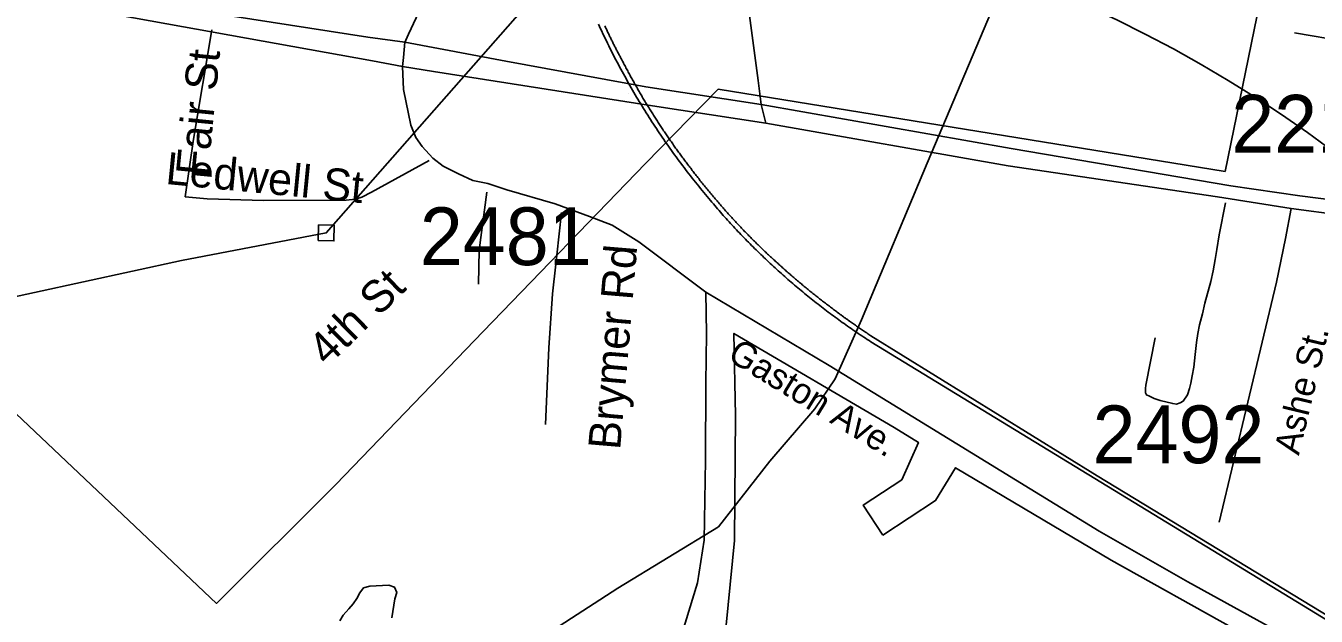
# Model space of a CAD drawing. Extents: x 1268485 to 1426702, y 514839 to 616766.
# Drawn here: x 1372379 to 1375678, y 553181 to 554691 of the extents above; entities that cross this region are included whole.
import ezdxf

# ---------------------------------------------------------------- set-up
doc = ezdxf.new("R2010")
doc.units = 0
for name, color, linetype in [('Old_Level_10', 7, 'Continuous'), ('Old_Level_11', 7, 'Continuous'), ('Old_Level_28', 7, 'Continuous'), ('Old_Level_31', 7, 'Continuous'), ('Old_Level_32', 7, 'Continuous'), ('Old_Level_35', 7, 'Continuous'), ('Old_Level_44', 7, 'Continuous'), ('Old_Level_48', 7, 'Continuous'), ('Old_Level_49', 7, 'Continuous'), ('Old_Level_50', 7, 'Continuous'), ('Old_Level_56', 7, 'Continuous'), ('Old_Level_62', 7, 'Continuous'), ('Old_Level_8', 7, 'Continuous'), ('Prop Roadway Bridge', 7, 'Continuous')]:
    doc.layers.add(name, color=color, linetype=linetype)

msp = doc.modelspace()

# ---------------------------------------------------------------- linework, layer by layer
at = {"layer": 'Old_Level_28'}
msp.add_line((1374259.248, 554489.195), (1373964.759, 554534.505), dxfattribs=at)
for points in [[(1373348.277, 554648.342), (1373253.88, 554661.599), (1372858.082, 554722.911), (1372636.751, 554760.221), (1372310.411, 554822.396), (1372073.526, 554861.356), (1371761.033, 554918.335), (1371523.473, 554940.195), (1371351.901, 554980.771)], [(1372009.421, 554827.64), (1373265.538, 554600.841), (1373342.152, 554586.765)], [(1373964.759, 554534.505), (1373606.622, 554600.286), (1373348.277, 554648.342)], [(1373342.152, 554586.765), (1373421.944, 554573.653), (1373937.897, 554492.448)], [(1373937.897, 554492.448), (1373981.474, 554485.589), (1374270.948, 554441.676)], [(1375769.818, 554238.812), (1375635.839, 554255.831), (1375459.655, 554281.474), (1374897.906, 554377.141), (1374259.248, 554489.195)], [(1374270.948, 554441.676), (1374890.209, 554332.691), (1375425.938, 554252.922), (1375614.148, 554223.052)], [(1375614.148, 554223.052), (1375742.65, 554206.17), (1375759.805, 554202.595)]]:
    msp.add_lwpolyline(points, dxfattribs=at)
at = {"layer": 'Old_Level_31'}
msp.add_line((1373919.945, 554518.694), (1373919.945, 554518.694), dxfattribs=at)
at = {"layer": 'Old_Level_32'}
for p, q in [((1375622.584, 554672.56), (1375849.157, 554633.25)), ((1374270.948, 554441.676), (1374259.248, 554489.195))]:
    msp.add_line(p, q, dxfattribs=at)
for points in [[(1374259.248, 554489.195), (1374251.57, 554550.647), (1374219.12, 554794.149), (1374208.975, 554993.411), (1374174.756, 555172.186), (1374122.341, 555351.527), (1374043.207, 555585.233), (1373940.958, 555863.425), (1373861.662, 556089.129), (1373833.493, 556191.422), (1373768.624, 556362.548), (1373722.739, 556466.214), (1373683.114, 556546.656)], [(1373348.277, 554648.342), (1373344.614, 554609.219), (1373342.152, 554586.765)], [(1373342.152, 554586.765), (1373344.964, 554527.374), (1373363.181, 554436.234), (1373376.429, 554404.75), (1373392.989, 554381.55), (1373419.487, 554351.723), (1373445.984, 554331.838), (1373485.729, 554311.953), (1373522.162, 554295.381), (1373560.386, 554287.663), (1373609.06, 554271.43), (1373732.37, 554235.716), (1373819.986, 554203.249), (1373878.395, 554180.522), (1373946.541, 554138.315), (1374117.744, 554009.211)], [(1375614.148, 554223.052), (1375599.87, 554146.43), (1375576.506, 554034.744), (1375429.529, 553421.764)], [(1373710.724, 551724.219), (1373705.259, 551824.364), (1373708.12, 551966.374), (1373716.038, 552128.97), (1373740.026, 552274.431), (1373797.912, 552554.309), (1373807.006, 552600.514), (1373826.476, 552655.708), (1373852.437, 552743.368), (1373877.318, 552803.226), (1373927.071, 552892.717), (1373962.766, 552951.158), (1374008.197, 553032.325), (1374055.249, 553132.162), (1374096.451, 553266.055), (1374113.659, 553375.665), (1374116.904, 553580.206), (1374117.634, 553776.66), (1374119.167, 553903.121), (1374117.744, 554009.211)], [(1374117.744, 554009.211), (1374432.905, 553822.138), (1375122.854, 553398.391), (1375350.004, 553268.523), (1375719.34, 553065.157)]]:
    msp.add_lwpolyline(points, dxfattribs=at)
at = {"layer": 'Old_Level_35'}
for p, q in [((1375446.52, 554237.942), (1375429.705, 554156.383)), ((1373749.098, 554212.823), (1373736.898, 554104.197))]:
    msp.add_line(p, q, dxfattribs=at)
for points in [[(1373657.748, 555209.736), (1373663.387, 555175.235), (1373588.338, 555076.554), (1373521.081, 554972.746), (1373450.235, 554847.357), (1373389.642, 554738.167), (1373357.552, 554669.321), (1373347.299, 554646.303)], [(1372855.174, 554680.445), (1372807.704, 554401.113), (1372786.789, 554252.86)], [(1373410.352, 554346.569), (1373263.023, 554264.856), (1373238.519, 554252.553), (1373221.91, 554247.067), (1373198.636, 554245.171), (1372986.92, 554243.991), (1372843.383, 554248.246), (1372786.789, 554252.86)], [(1373557.887, 554264.958), (1373538.613, 554116.706), (1373536.357, 554029.712)], [(1375429.705, 554156.383), (1375423.964, 554118.756), (1375419.35, 554092.817), (1375414.224, 554063.7), (1375408.38, 554036.428), (1375393.514, 553981.371), (1375386.952, 553954.15), (1375379.263, 553926.263), (1375375.367, 553904.169), (1375372.086, 553880.896), (1375368.907, 553850.445), (1375365.011, 553817.996), (1375361.115, 553796.004), (1375357.219, 553776.524), (1375354.041, 553762.939), (1375348.71, 553746.689), (1375337.739, 553731.105), (1375330.665, 553726.645)], [(1373736.898, 554104.197), (1373734.335, 554081.539), (1373726.03, 554005.106), (1373716.495, 553866.798), (1373708.088, 553670.922)], [(1375330.665, 553726.645), (1375321.028, 553723.364), (1375311.288, 553724.697), (1375279.505, 553732.438), (1375264.023, 553737.615), (1375251.618, 553743.511), (1375243.826, 553747.355), (1375241.878, 553751.866), (1375241.262, 553757.762), (1375241.262, 553762.939), (1375242.493, 553772.013), (1375266.484, 553893.199)]]:
    msp.add_lwpolyline(points, dxfattribs=at)
at = {"layer": 'Old_Level_44'}
for points in [[(1374129.778, 554243.479), (1374125.369, 554248.707), (1374120.96, 554253.885), (1374116.757, 554259.114), (1374112.348, 554264.291), (1374108.042, 554269.572), (1374103.736, 554274.852), (1374099.532, 554280.132), (1374095.226, 554285.463), (1374091.023, 554290.743), (1374086.717, 554296.074), (1374082.616, 554301.355), (1374078.412, 554306.737), (1374074.209, 554312.12), (1374070.108, 554317.502), (1374066.006, 554322.885), (1374061.905, 554328.319), (1374057.702, 554333.702), (1374053.703, 554339.135), (1374049.602, 554344.621), (1374045.604, 554350.055), (1374041.605, 554355.54), (1374037.607, 554361.076), (1374033.608, 554366.562), (1374029.712, 554372.046), (1374025.714, 554377.634), (1374021.92, 554383.119), (1374018.024, 554388.707), (1374014.128, 554394.294), (1374010.232, 554399.883), (1374006.336, 554405.521), (1374002.645, 554411.058), (1373998.749, 554416.697), (1373994.956, 554422.387), (1373991.265, 554428.025), (1373987.472, 554433.664), (1373983.781, 554439.355), (1373980.09, 554445.045), (1373976.399, 554450.735), (1373972.708, 554456.477), (1373969.119, 554462.167), (1373965.531, 554467.96), (1373961.84, 554473.701), (1373958.252, 554479.494), (1373954.766, 554485.235), (1373951.28, 554491.079), (1373947.589, 554496.872), (1373944.103, 554502.664), (1373940.72, 554508.508), (1373937.234, 554514.352), (1373933.748, 554520.248), (1373930.365, 554526.04), (1373926.981, 554531.936), (1373923.598, 554537.883), (1373920.214, 554543.727), (1373916.831, 554549.673), (1373913.653, 554555.62), (1373910.269, 554561.566), (1373906.989, 554567.513), (1373903.708, 554573.459), (1373900.529, 554579.456), (1373897.351, 554585.352), (1373894.173, 554591.401), (1373890.995, 554597.399), (1373887.714, 554603.448), (1373884.638, 554609.446), (1373881.665, 554615.495), (1373878.486, 554621.492), (1373875.411, 554627.541), (1373872.335, 554633.642), (1373869.362, 554639.742), (1373866.388, 554645.791), (1373863.415, 554651.942), (1373860.339, 554658.043), (1373857.468, 554664.195), (1373854.495, 554670.295), (1373851.625, 554676.446), (1373848.754, 554682.547), (1373845.883, 554688.749), (1373843.115, 554694.952)], [(1373859.416, 554690.646), (1373860.339, 554688.442), (1373861.364, 554686.238), (1373862.39, 554684.136), (1373863.415, 554681.932), (1373864.338, 554679.829), (1373865.363, 554677.626), (1373866.388, 554675.523), (1373867.516, 554673.319), (1373868.541, 554671.166), (1373869.464, 554669.064), (1373870.489, 554666.86), (1373871.617, 554664.758), (1373872.642, 554662.605), (1373873.77, 554660.504), (1373874.795, 554658.299), (1373875.718, 554656.198), (1373876.846, 554654.045), (1373877.871, 554651.942), (1373878.999, 554649.789), (1373880.024, 554647.636), (1373881.152, 554645.483), (1373882.075, 554643.382), (1373883.203, 554641.229), (1373884.33, 554639.127), (1373885.356, 554637.025), (1373886.483, 554634.872), (1373887.611, 554632.77), (1373888.636, 554630.669), (1373889.764, 554628.566), (1373890.892, 554626.413), (1373892.02, 554624.312), (1373893.148, 554622.21), (1373894.173, 554620.057), (1373895.301, 554618.006), (1373896.326, 554615.853), (1373897.454, 554613.752), (1373898.581, 554611.701), (1373899.709, 554609.548), (1373900.837, 554607.446), (1373901.965, 554605.396), (1373903.093, 554603.243)], [(1373903.093, 554603.243), (1373904.63, 554600.423), (1373906.168, 554597.604), (1373907.501, 554594.835), (1373909.039, 554591.914), (1373910.474, 554589.146), (1373912.012, 554586.326), (1373913.55, 554583.507), (1373914.986, 554580.687), (1373916.523, 554577.868), (1373917.959, 554575.048), (1373919.497, 554572.229), (1373921.035, 554569.511), (1373922.47, 554566.692), (1373924.008, 554563.873), (1373925.546, 554561.053), (1373926.981, 554558.336), (1373928.622, 554555.517), (1373930.159, 554552.749), (1373931.595, 554549.929), (1373933.235, 554547.212), (1373934.773, 554544.393), (1373936.414, 554541.624), (1373937.849, 554538.805), (1373939.489, 554536.088), (1373941.027, 554533.32), (1373942.668, 554530.552), (1373944.206, 554527.732), (1373945.743, 554525.015), (1373947.384, 554522.247), (1373949.024, 554519.479), (1373950.665, 554516.762), (1373952.203, 554513.994), (1373953.843, 554511.226), (1373955.381, 554508.56), (1373957.021, 554505.792), (1373958.662, 554503.075), (1373960.405, 554500.306), (1373962.045, 554497.641), (1373963.583, 554494.872), (1373965.223, 554492.207), (1373966.864, 554489.439), (1373968.607, 554486.773), (1373970.247, 554484.005), (1373971.888, 554481.288), (1373973.63, 554478.571), (1373975.271, 554475.854), (1373976.911, 554473.189), (1373978.654, 554470.523), (1373980.295, 554467.806), (1373982.038, 554465.14), (1373983.781, 554462.372), (1373985.421, 554459.758), (1373987.164, 554457.04), (1373988.907, 554454.375), (1373990.547, 554451.709), (1373992.29, 554448.992), (1373994.033, 554446.327), (1373995.776, 554443.712), (1373997.519, 554440.995), (1373999.262, 554438.33), (1374001.005, 554435.664), (1374002.748, 554432.998), (1374004.491, 554430.384), (1374006.234, 554427.77), (1374007.977, 554425.052), (1374009.72, 554422.438), (1374011.668, 554419.823), (1374013.411, 554417.209), (1374015.154, 554414.492), (1374016.999, 554411.878), (1374018.742, 554409.263), (1374020.485, 554406.649), (1374022.33, 554403.984), (1374024.176, 554401.369), (1374026.021, 554398.806), (1374027.764, 554396.192), (1374029.61, 554393.577), (1374031.455, 554391.014), (1374033.301, 554388.4), (1374035.146, 554385.734), (1374036.992, 554383.171), (1374038.837, 554380.556), (1374040.58, 554377.993), (1374042.528, 554375.43), (1374044.373, 554372.816), (1374046.219, 554370.252), (1374048.167, 554367.689), (1374050.012, 554365.126), (1374051.858, 554362.563), (1374053.703, 554360), (1374055.651, 554357.437), (1374057.497, 554354.874), (1374059.547, 554352.31), (1374061.393, 554349.747), (1374063.238, 554347.184), (1374065.084, 554344.672), (1374067.134, 554342.109), (1374068.98, 554339.546), (1374071.03, 554337.085)], [(1374071.03, 554337.085), (1374072.978, 554334.368), (1374075.029, 554331.703), (1374076.977, 554328.985), (1374079.027, 554326.32), (1374080.975, 554323.603), (1374083.026, 554320.988), (1374085.076, 554318.323), (1374087.127, 554315.709), (1374089.075, 554312.991), (1374091.228, 554310.377), (1374093.278, 554307.712), (1374095.329, 554305.046), (1374097.379, 554302.431), (1374099.532, 554299.765), (1374101.48, 554297.151), (1374103.634, 554294.486), (1374105.787, 554291.871), (1374107.735, 554289.257), (1374109.888, 554286.642), (1374112.041, 554284.079), (1374114.091, 554281.413), (1374116.244, 554278.799), (1374118.397, 554276.236), (1374120.345, 554273.621), (1374122.498, 554271.058), (1374124.651, 554268.444), (1374126.907, 554265.881), (1374128.957, 554263.266), (1374131.11, 554260.703), (1374133.264, 554258.14), (1374135.417, 554255.577), (1374137.467, 554253.014), (1374139.723, 554250.45), (1374141.876, 554247.887), (1374144.131, 554245.324), (1374146.284, 554242.761), (1374148.335, 554240.249), (1374150.59, 554237.686), (1374152.743, 554235.174), (1374154.999, 554232.611), (1374157.255, 554230.15), (1374159.408, 554227.587), (1374161.663, 554225.076), (1374163.919, 554222.563), (1374166.174, 554220.052), (1374168.225, 554217.489), (1374170.48, 554214.976), (1374172.736, 554212.516), (1374174.992, 554210.055), (1374177.247, 554207.544), (1374179.503, 554205.083), (1374181.758, 554202.571), (1374184.014, 554200.11), (1374186.27, 554197.649), (1374188.525, 554195.189), (1374190.781, 554192.677), (1374193.139, 554190.268), (1374195.394, 554187.807), (1374197.65, 554185.296), (1374200.008, 554182.886), (1374202.264, 554180.425), (1374204.519, 554178.016), (1374206.877, 554175.556), (1374209.133, 554173.146), (1374211.491, 554170.737), (1374213.746, 554168.327), (1374216.105, 554165.866), (1374218.463, 554163.508), (1374220.718, 554161.048), (1374223.076, 554158.69), (1374225.537, 554156.229), (1374227.793, 554153.871), (1374230.151, 554151.513), (1374232.509, 554149.104), (1374234.867, 554146.746), (1374237.225, 554144.388), (1374239.583, 554141.978), (1374242.044, 554139.62), (1374244.402, 554137.262), (1374246.76, 554134.853), (1374249.118, 554132.545), (1374251.476, 554130.187), (1374253.834, 554127.881), (1374256.397, 554125.523), (1374258.755, 554123.165), (1374261.114, 554120.807), (1374263.472, 554118.499), (1374266.035, 554116.193), (1374268.393, 554113.886), (1374270.853, 554111.579), (1374273.212, 554109.272), (1374275.775, 554106.914), (1374278.133, 554104.71), (1374280.593, 554102.352), (1374282.952, 554100.045), (1374285.515, 554097.789), (1374287.975, 554095.483), (1374290.333, 554093.227), (1374292.897, 554091.022)], [(1374539.779, 553882.587), (1374535.166, 553885.56), (1374530.449, 553888.585), (1374525.836, 553891.609), (1374521.222, 553894.685), (1374516.608, 553897.761), (1374511.995, 553900.837), (1374507.484, 553903.912), (1374502.87, 553906.988), (1374498.256, 553910.116), (1374493.745, 553913.242), (1374489.131, 553916.421), (1374484.62, 553919.548), (1374480.109, 553922.726), (1374475.495, 553925.955), (1374470.984, 553929.134), (1374466.473, 553932.364), (1374461.962, 553935.542), (1374457.451, 553938.823), (1374453.042, 553942.052), (1374448.634, 553945.385), (1374444.123, 553948.614), (1374439.611, 553951.946), (1374435.203, 553955.227), (1374430.794, 553958.559), (1374426.385, 553961.942), (1374421.977, 553965.275), (1374417.671, 553968.606), (1374413.16, 553971.99), (1374408.751, 553975.373), (1374404.547, 553978.808), (1374400.139, 553982.191), (1374395.73, 553985.626), (1374391.424, 553989.061), (1374387.015, 553992.547), (1374382.709, 553995.981), (1374378.403, 553999.518), (1374374.097, 554003.004), (1374369.894, 554006.49), (1374365.588, 554009.976), (1374361.281, 554013.564), (1374356.975, 554017.05), (1374352.874, 554020.639), (1374348.671, 554024.175), (1374344.365, 554027.816), (1374340.161, 554031.352), (1374335.958, 554034.992), (1374331.754, 554038.632), (1374327.653, 554042.272), (1374323.347, 554045.86), (1374319.246, 554049.551), (1374315.145, 554053.242), (1374311.044, 554056.933), (1374306.84, 554060.624), (1374302.739, 554064.315), (1374298.638, 554068.057), (1374294.537, 554071.748), (1374290.538, 554075.49), (1374286.335, 554079.334), (1374282.336, 554083.077), (1374278.235, 554086.819), (1374274.237, 554090.612), (1374270.238, 554094.457), (1374266.24, 554098.251), (1374262.241, 554102.044), (1374258.243, 554105.94), (1374254.244, 554109.836), (1374250.246, 554113.63), (1374246.35, 554117.577), (1374242.351, 554121.422), (1374238.455, 554125.318), (1374234.457, 554129.265), (1374230.663, 554133.212), (1374226.767, 554137.108), (1374222.871, 554141.055), (1374218.975, 554145.003), (1374215.079, 554149.001), (1374211.286, 554153), (1374207.492, 554156.998), (1374203.596, 554160.997), (1374199.905, 554164.995), (1374196.009, 554168.994), (1374192.216, 554173.043), (1374188.525, 554177.144), (1374184.732, 554181.194), (1374181.041, 554185.244), (1374177.247, 554189.397), (1374173.454, 554193.446), (1374169.763, 554197.547), (1374166.174, 554201.7), (1374162.381, 554205.801), (1374158.793, 554209.953), (1374155.102, 554214.105), (1374151.411, 554218.257), (1374147.72, 554222.461), (1374144.131, 554226.614), (1374140.543, 554230.817), (1374136.954, 554235.071), (1374133.366, 554239.275), (1374129.778, 554243.479)], [(1374292.897, 554091.022), (1374295.255, 554088.819), (1374297.51, 554086.665), (1374299.868, 554084.563), (1374302.226, 554082.462), (1374304.585, 554080.309), (1374306.84, 554078.207), (1374309.301, 554076.054), (1374311.659, 554074.003), (1374314.017, 554071.85), (1374316.375, 554069.749), (1374318.733, 554067.698), (1374321.091, 554065.545), (1374323.449, 554063.495), (1374325.91, 554061.392), (1374328.268, 554059.291), (1374330.626, 554057.24), (1374332.984, 554055.138), (1374335.342, 554053.088), (1374337.7, 554050.986), (1374340.264, 554048.936), (1374342.622, 554046.885), (1374344.98, 554044.835), (1374347.338, 554042.733), (1374349.799, 554040.682), (1374352.259, 554038.683), (1374354.617, 554036.633), (1374356.975, 554034.582), (1374359.539, 554032.583), (1374361.897, 554030.481), (1374364.357, 554028.482), (1374366.715, 554026.431), (1374369.278, 554024.432), (1374371.637, 554022.432), (1374374.097, 554020.434), (1374376.455, 554018.383), (1374379.018, 554016.383), (1374381.377, 554014.385), (1374383.837, 554012.385), (1374386.4, 554010.386), (1374388.758, 554008.438), (1374391.219, 554006.438), (1374393.782, 554004.44), (1374396.243, 554002.492), (1374398.703, 554000.492), (1374401.164, 553998.493), (1374403.625, 553996.545), (1374406.085, 553994.648), (1374408.648, 553992.649), (1374411.109, 553990.701), (1374413.672, 553988.753), (1374416.133, 553986.805), (1374418.594, 553984.857), (1374421.157, 553982.96), (1374423.617, 553981.012), (1374426.078, 553979.064), (1374428.641, 553977.116), (1374431.102, 553975.168), (1374433.665, 553973.323), (1374436.125, 553971.375), (1374438.791, 553969.427), (1374441.252, 553967.581), (1374443.712, 553965.633), (1374446.276, 553963.737), (1374448.839, 553961.891), (1374451.402, 553959.994), (1374453.862, 553958.046), (1374456.528, 553956.201), (1374458.989, 553954.304), (1374461.449, 553952.459), (1374464.115, 553950.562), (1374466.576, 553948.665), (1374469.241, 553946.871), (1374471.702, 553945.025), (1374474.368, 553943.129), (1374476.828, 553941.334), (1374479.494, 553939.438), (1374481.955, 553937.643), (1374484.62, 553935.747), (1374487.286, 553933.953), (1374489.747, 553932.107), (1374492.412, 553930.262), (1374494.975, 553928.416), (1374497.539, 553926.622), (1374500.102, 553924.828), (1374502.767, 553922.982), (1374505.331, 553921.188), (1374507.996, 553919.445), (1374510.457, 553917.651), (1374513.123, 553915.805), (1374515.788, 553914.062), (1374518.351, 553912.269), (1374521.017, 553910.526), (1374523.58, 553908.68), (1374526.246, 553906.937), (1374528.912, 553905.194), (1374531.475, 553903.4), (1374534.14, 553901.606), (1374536.704, 553899.863), (1374539.369, 553898.12)], [(1374539.369, 553898.12), (1375118.334, 553540.202), (1375881.23, 553076.681), (1377437.37, 552129.956)], [(1377375.65, 552151.384), (1375413.506, 553349.196), (1374539.779, 553882.587)]]:
    msp.add_lwpolyline(points, dxfattribs=at)
at = {"layer": 'Old_Level_48'}
for points in [[(1375445.209, 554318.137), (1375786.539, 555983.949), (1375603.684, 556087.682), (1376108.424, 556558.744), (1376562.245, 557015.632), (1376918.206, 557392.45), (1377396.791, 557886.659)], [(1369809.024, 556241.216), (1369728.111, 556096.693), (1369428.001, 555666.862), (1369287.405, 555654.623), (1369275.179, 555544.471), (1370363.272, 555360.884), (1370418.288, 555593.428), (1370992.898, 554987.589), (1372866.944, 553213.7), (1373171.763, 553518.169), (1373548.209, 553908.583), (1373963.263, 554338.238), (1374149.406, 554528.695), (1375445.209, 554318.137)], [(1374570.253, 553388.366), (1374520.231, 553465.188), (1374618.618, 553530.08), (1374661.202, 553625.564), (1374598.94, 553663.683), (1374189.652, 553904.167), (1374193.587, 553694.22), (1374191.208, 553374.646), (1374163.726, 553097.423), (1374114.258, 552985.467), (1373998.832, 552836.193), (1373905.392, 552708.244), (1373861.42, 552505.658), (1373800.959, 552100.485), (1373773.787, 551683.19), (1373571.787, 551685.417), (1373378.949, 551582.35), (1373296.304, 551532.726), (1373260.885, 551471.651), (1373315.982, 551149.098), (1373276.627, 551103.291), (1373134.95, 551122.378), (1372705.984, 551263.614), (1372493.469, 551259.797)], [(1374881.014, 551082.223), (1375133.85, 551359.446), (1375408.674, 551626.008), (1375623.036, 551759.288), (1375441.652, 551913.893), (1375468.678, 553148.359), (1375153.841, 553323.951), (1374756.359, 553560.618), (1374705.198, 553476.64), (1374570.253, 553388.366)]]:
    msp.add_lwpolyline(points, dxfattribs=at)
at = {"layer": 'Old_Level_49'}
for points in [[(1375445.209, 554318.137), (1375786.539, 555983.949), (1375603.684, 556087.682), (1376108.424, 556558.744), (1376562.245, 557015.632), (1376918.206, 557392.45), (1377396.791, 557886.659)], [(1369809.024, 556241.216), (1369728.111, 556096.693), (1369428.001, 555666.862), (1369287.405, 555654.623), (1369275.179, 555544.471), (1370363.272, 555360.884), (1370418.288, 555593.428), (1370992.898, 554987.589), (1372866.944, 553213.7), (1373171.763, 553518.169), (1373548.209, 553908.583), (1373963.263, 554338.238), (1374149.406, 554528.695), (1375445.209, 554318.137)], [(1374570.253, 553388.366), (1374520.231, 553465.188), (1374618.618, 553530.08), (1374661.202, 553625.564), (1374598.94, 553663.683), (1374189.652, 553904.167), (1374193.587, 553694.22), (1374191.208, 553374.646), (1374163.726, 553097.423), (1374114.258, 552985.467), (1373998.832, 552836.193), (1373905.392, 552708.244), (1373861.42, 552505.658), (1373800.959, 552100.485), (1373773.787, 551683.19), (1373571.787, 551685.417), (1373378.949, 551582.35), (1373296.304, 551532.726), (1373260.885, 551471.651), (1373315.982, 551149.098), (1373276.627, 551103.291), (1373134.95, 551122.378), (1372705.984, 551263.614), (1372493.469, 551259.797)], [(1374881.014, 551082.223), (1375133.85, 551359.446), (1375408.674, 551626.008), (1375623.036, 551759.288), (1375441.652, 551913.893), (1375468.678, 553148.359), (1375153.841, 553323.951), (1374756.359, 553560.618), (1374705.198, 553476.64), (1374570.253, 553388.366)]]:
    msp.add_lwpolyline(points, dxfattribs=at)
at = {"layer": 'Old_Level_50'}
msp.add_line((1373919.945, 554518.694), (1373919.945, 554518.694), dxfattribs=at)
at = {"layer": 'Old_Level_56'}
for points in [[(1376955.37, 559088.522), (1376699.417, 558709.69), (1376360.115, 558176.46), (1375975.399, 557574.111), (1375693.954, 557121.756), (1375626.014, 557027.078), (1375463.892, 556836.248), (1375123.53, 556439.105), (1374930.644, 556211.076), (1374807.656, 556065.681), (1374547.23, 555762.776), (1374194.625, 555363.878), (1373680.182, 554768.343), (1373147.292, 554160.973), (1372777.497, 554090.78), (1372150.429, 553953.733), (1371710.179, 553852.743), (1371533.081, 553812.487), (1371239.729, 553752.562), (1370683.026, 553631.906), (1370351.23, 553560.748), (1370156.411, 553524.851), (1369663.714, 553402.906), (1369452.33, 553359.9)], [(1372135.462, 552159.116), (1372787.554, 552535.769), (1372883.072, 552602.058), (1373030.879, 552702.811), (1373280.039, 552853.669), (1373639.141, 553088.357), (1373892.783, 553253.132), (1374150.065, 553409.83), (1374281.7, 553577.263), (1374396.45, 553711.018), (1374448.221, 553787.814), (1374515.289, 553938.537), (1374683.641, 554339.343), (1374885.762, 554817.306)], [(1373126.888, 554141.374), (1373166.891, 554140.568), (1373167.697, 554180.572), (1373127.693, 554181.377), (1373126.888, 554141.374)]]:
    msp.add_lwpolyline(points, dxfattribs=at)
at = {"layer": 'Old_Level_62'}
for points in [[(1373205.403, 553200.276), (1373216.168, 553212.784), (1373225.498, 553226.215), (1373233.495, 553240.723), (1373242.825, 553253.949), (1373258.614, 553257.896), (1373307.519, 553260.664), (1373321.975, 553255.64), (1373327.614, 553241.441), (1373323, 553225.754), (1373314.696, 553177.208)], [(1373182.129, 553169.416), (1373190.537, 553183.462), (1373205.403, 553200.276)]]:
    msp.add_lwpolyline(points, dxfattribs=at)
at = {"layer": 'Prop Roadway Bridge'}
msp.add_circle((1373715.011, 551683.838), 3352.232, dxfattribs=at)

# ---------------------------------------------------------------- texts
at = {"layer": 'Old_Level_10'}
for s, rotation, p in [('Fair St', 84.350553, (1372844.372, 554304.033)), ('Ledwell St', 354.430481, (1372734.668, 554286.439)), ('Brymer Rd', 85.210631, (1373898.579, 553604.841)), ('4th St', 44.357658, (1373150.474, 553817.535))]:
    msp.add_text(s, height=82.0208, rotation=rotation, dxfattribs=at).set_placement(p)
at = {"layer": 'Old_Level_11'}
for s, height, rotation, p in [('Ashe St.', 65.6167, 76.516467, (1375633.676, 553590.523)), ('Gaston Ave.', 65.61666, 328.442925, (1374169.928, 553838.345))]:
    msp.add_text(s, height=height, rotation=rotation, dxfattribs=at).set_placement(p)
at = {"layer": 'Old_Level_8'}
for s, p in [('2212', (1375460.93, 554366.211)), ('2481', (1373386.583, 554078.654)), ('2492', (1375106.287, 553572.187))]:
    msp.add_text(s, height=147.6375, dxfattribs=at).set_placement(p)

doc.saveas('drawing.dxf')
